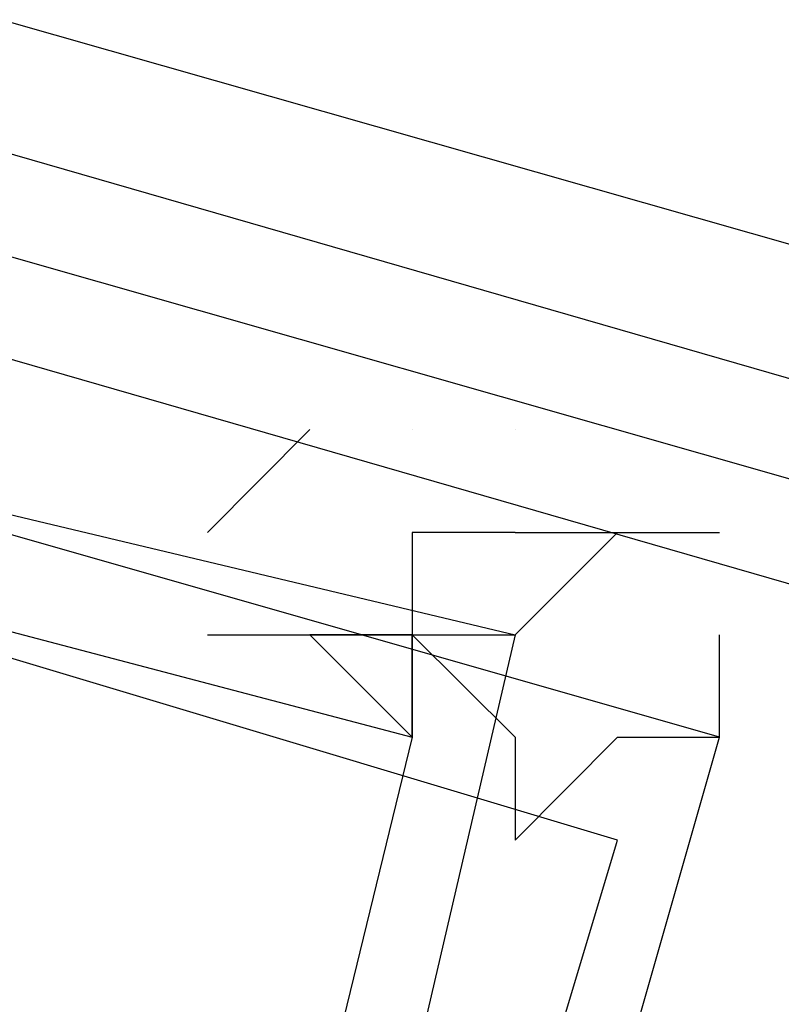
# Model space of a CAD drawing. Header units: feet. Extents: x -79 to 198, y -22 to 181.
# Tile 802 of 982: x 115.5623 to 115.6613, y 150.343 to 150.4711. Entities that reach past the tile are written whole.
import ezdxf

# ---------------------------------------------------------------- set-up
doc = ezdxf.new("R2010")
doc.units = ezdxf.units.FT
doc.layers.add('A-LINEA', color=7, linetype='CONTINUOUS')

msp = doc.modelspace()

# ---------------------------------------------------------------- linework, layer by layer
at = {"layer": 'A-LINEA'}
for p, q in [((115.6133, 150.4178), (115.6133, 150.4178)), ((115.6133, 150.4178), (115.6133, 150.4178)), ((115.6133, 150.4178), (115.6133, 150.4178)), ((115.6133, 150.4178), (115.6133, 150.4178)), ((115.6267, 150.4178), (115.6267, 150.4178)), ((115.6267, 150.4178), (115.6267, 150.4178)), ((115.64, 150.4178), (115.64, 150.4178)), ((115.64, 150.4178), (115.64, 150.4178)), ((115.6267, 150.4044), (115.6267, 150.4044)), ((115.6267, 150.4044), (115.6267, 150.4044)), ((115.64, 150.3778), (115.64, 150.3778)), ((115.64, 150.3778), (115.64, 150.3778))]:
    msp.add_line(p, q, dxfattribs=at)
for points in [[(115.56, 150.4711), (119.3467, 149.3911), (119.3467, 149.3778), (119.3467, 149.3644), (119.3333, 149.3644), (115.5467, 150.4578), (115.5467, 150.4711), (115.56, 150.4711)], [(115.56, 150.4711), (119.3467, 149.3911), (119.3467, 149.3778), (119.3467, 149.3644), (119.3333, 149.3644), (115.5467, 150.4578), (115.5467, 150.4711), (115.56, 150.4711)], [(115.4933, 149.8178), (115.2, 149.8844), (115.3467, 150.4578), (115.6267, 150.3911), (115.4933, 149.8178)], [(115.4933, 149.8178), (115.2, 149.8844), (115.3467, 150.4578), (115.6267, 150.3911), (115.4933, 149.8178)], [(115.2133, 149.8978), (115.4933, 149.8178), (115.6533, 150.3778), (115.3733, 150.4578), (115.2133, 149.8978)], [(115.2133, 149.8978), (115.4933, 149.8178), (115.6533, 150.3778), (115.3733, 150.4578), (115.2133, 149.8978)], [(115.48, 149.8311), (115.2133, 149.8978), (115.36, 150.4444), (115.6133, 150.3778), (115.48, 149.8311)], [(115.48, 149.8311), (115.2133, 149.8978), (115.36, 150.4444), (115.6133, 150.3778), (115.48, 149.8311)], [(115.2267, 149.8978), (115.48, 149.8311), (115.64, 150.3644), (115.3733, 150.4444), (115.2267, 149.8978)], [(115.2267, 149.8978), (115.48, 149.8311), (115.64, 150.3644), (115.3733, 150.4444), (115.2267, 149.8978)], [(115.5467, 150.4444), (119.3333, 149.3644), (119.3333, 149.3511), (119.3333, 149.3378), (115.5467, 150.4311), (115.5333, 150.4311), (115.5467, 150.4444)], [(115.5467, 150.4444), (119.3333, 149.3644), (119.3333, 149.3511), (119.3333, 149.3378), (115.5467, 150.4311), (115.5333, 150.4311), (115.5467, 150.4444)], [(115.6, 150.4178), (115.6, 150.4178), (115.6, 150.4178), (115.5867, 150.4044), (115.5867, 150.4044)], [(115.6, 150.4178), (115.6, 150.4178), (115.6, 150.4178), (115.5867, 150.4044), (115.5867, 150.4044)], [(115.5867, 150.3911), (115.6133, 150.3911), (115.6133, 150.3911), (115.6133, 150.3911), (115.6, 150.3911), (115.6, 150.3911), (115.6133, 150.3778), (115.6133, 150.3778), (115.6133, 150.3778), (115.6133, 150.3778), (115.6133, 150.3911), (115.6133, 150.3911), (115.6133, 150.3911), (115.6267, 150.3911), (115.6267, 150.3911), (115.64, 150.4044), (115.64, 150.4044)], [(115.5867, 150.3911), (115.6133, 150.3911), (115.6133, 150.3911), (115.6133, 150.3911), (115.6, 150.3911), (115.6, 150.3911), (115.6133, 150.3778), (115.6133, 150.3778), (115.6133, 150.3778), (115.6133, 150.3778), (115.6133, 150.3911), (115.6133, 150.3911), (115.6133, 150.3911), (115.6267, 150.3911), (115.6267, 150.3911), (115.64, 150.4044), (115.64, 150.4044)], [(115.6267, 150.4044), (115.6267, 150.4044), (115.6133, 150.4044), (115.6133, 150.4044), (115.6133, 150.3911), (115.6133, 150.3911), (115.6267, 150.3778), (115.6267, 150.3778), (115.6267, 150.3778), (115.6267, 150.3778), (115.6267, 150.3778), (115.6267, 150.3778), (115.6267, 150.3644)], [(115.6267, 150.4044), (115.6267, 150.4044), (115.6133, 150.4044), (115.6133, 150.4044), (115.6133, 150.3911), (115.6133, 150.3911), (115.6267, 150.3778), (115.6267, 150.3778), (115.6267, 150.3778), (115.6267, 150.3778), (115.6267, 150.3778), (115.6267, 150.3778), (115.6267, 150.3644)], [(115.6267, 150.4044), (115.64, 150.4044), (115.64, 150.4044), (115.6533, 150.4044), (115.6533, 150.4044)], [(115.6267, 150.4044), (115.64, 150.4044), (115.64, 150.4044), (115.6533, 150.4044), (115.6533, 150.4044)], [(115.6133, 150.3911), (115.6133, 150.3911), (115.6133, 150.3911)], [(115.6133, 150.3911), (115.6133, 150.3778), (115.6133, 150.3778)], [(115.6133, 150.3911), (115.6133, 150.3911), (115.6133, 150.3911)], [(115.6133, 150.3911), (115.6133, 150.3778), (115.6133, 150.3778)], [(115.6267, 150.3644), (115.64, 150.3778), (115.64, 150.3778), (115.64, 150.3778), (115.64, 150.3778), (115.64, 150.3778), (115.6533, 150.3778), (115.6533, 150.3778), (115.6533, 150.3911), (115.6533, 150.3911)], [(115.6267, 150.3644), (115.64, 150.3778), (115.64, 150.3778), (115.64, 150.3778), (115.64, 150.3778), (115.64, 150.3778), (115.6533, 150.3778), (115.6533, 150.3778), (115.6533, 150.3911), (115.6533, 150.3911)], [(115.6267, 150.3778), (115.6267, 150.3778), (115.6267, 150.3778), (115.6267, 150.3778)], [(115.6267, 150.3778), (115.6267, 150.3778), (115.6267, 150.3778), (115.6267, 150.3778)]]:
    msp.add_lwpolyline(points, dxfattribs=at)

doc.saveas('drawing.dxf')
